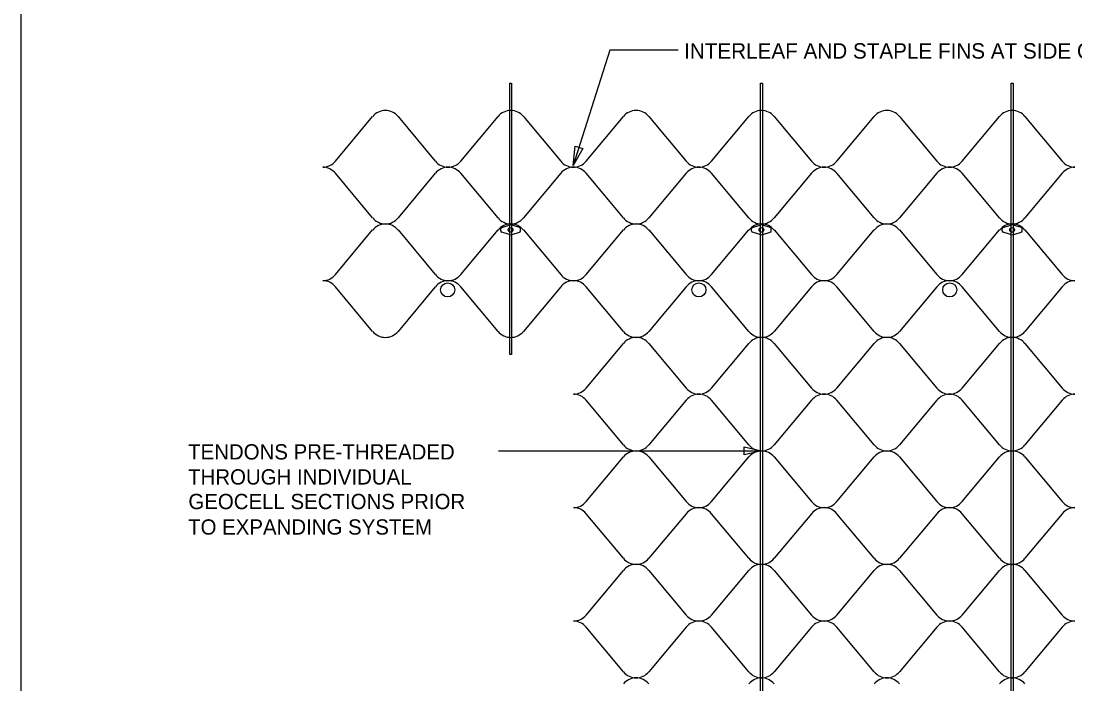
# Model space of a CAD drawing. Extents: x 638850 to 644908, y 297188 to 298900.
# Drawn here: x 642479 to 642672.2, y 297725.7 to 297847.1 of the extents above; entities that cross this region are included whole.
import ezdxf

# ---------------------------------------------------------------- set-up
doc = ezdxf.new("R2010")
doc.units = 0
for name, color, linetype in [('1', 7, 'Continuous'), ('3', 7, 'Continuous'), ('4', 7, 'Continuous'), ('5', 7, 'Continuous'), ('6', 7, 'Continuous'), ('7', 7, 'Continuous')]:
    doc.layers.add(name, color=color, linetype=linetype)

msp = doc.modelspace()

# ---------------------------------------------------------------- linework, layer by layer
at = {"layer": '1'}
msp.add_line((642478.97, 297290.55), (642478.97, 297857.84), dxfattribs=at)
at = {"layer": '4'}
for points in [[(642568.57, 297786.01), (642568.57, 297835.75), (642568.89, 297835.75), (642568.89, 297786.01)], [(642614.54, 297619.36), (642614.54, 297835.75), (642614.86, 297835.75), (642614.86, 297619.36)], [(642660.5, 297619.36), (642660.5, 297835.75), (642660.83, 297835.75), (642660.83, 297619.36)]]:
    msp.add_lwpolyline(points, close=True, dxfattribs=at)
at = {"layer": '5'}
for p, q in [((642536.58, 297821.47), (642543.42, 297829.64)), ((642548.07, 297829.64), (642554.91, 297821.47)), ((642559.56, 297821.47), (642566.4, 297829.64)), ((642571.05, 297829.64), (642577.89, 297821.47)), ((642582.55, 297821.47), (642589.39, 297829.64)), ((642594.04, 297829.64), (642600.88, 297821.47)), ((642605.53, 297821.47), (642612.37, 297829.64)), ((642617.03, 297829.64), (642623.86, 297821.47)), ((642628.52, 297821.47), (642635.36, 297829.64)), ((642640.01, 297829.64), (642646.85, 297821.47)), ((642651.5, 297821.47), (642658.34, 297829.64)), ((642662.99, 297829.64), (642669.83, 297821.47)), ((642543.42, 297811.07), (642536.58, 297819.24)), ((642554.91, 297819.24), (642548.07, 297811.07)), ((642566.4, 297811.07), (642559.56, 297819.24)), ((642577.89, 297819.24), (642571.05, 297811.07)), ((642589.39, 297811.07), (642582.55, 297819.24)), ((642600.88, 297819.24), (642594.04, 297811.07)), ((642612.37, 297811.07), (642605.53, 297819.24)), ((642623.86, 297819.24), (642617.03, 297811.07)), ((642635.36, 297811.07), (642628.52, 297819.24)), ((642646.85, 297819.24), (642640.01, 297811.07)), ((642658.34, 297811.07), (642651.5, 297819.24)), ((642669.83, 297819.24), (642662.99, 297811.07)), ((642536.58, 297800.67), (642543.42, 297808.85)), ((642548.07, 297808.85), (642554.91, 297800.67)), ((642559.56, 297800.67), (642566.4, 297808.85)), ((642571.05, 297808.85), (642577.89, 297800.67)), ((642582.55, 297800.67), (642589.39, 297808.85)), ((642594.04, 297808.85), (642600.88, 297800.67)), ((642605.53, 297800.67), (642612.37, 297808.85)), ((642617.03, 297808.85), (642623.86, 297800.67)), ((642628.52, 297800.67), (642635.36, 297808.85)), ((642640.01, 297808.85), (642646.85, 297800.67)), ((642651.5, 297800.67), (642658.34, 297808.85)), ((642662.99, 297808.85), (642669.83, 297800.67)), ((642543.42, 297790.27), (642536.58, 297798.45)), ((642554.91, 297798.45), (642548.07, 297790.27)), ((642566.4, 297790.27), (642559.56, 297798.45)), ((642577.89, 297798.45), (642571.05, 297790.27)), ((642589.39, 297790.27), (642582.55, 297798.45)), ((642600.88, 297798.45), (642594.04, 297790.27)), ((642612.37, 297790.27), (642605.53, 297798.45)), ((642623.86, 297798.45), (642617.03, 297790.27)), ((642635.36, 297790.27), (642628.52, 297798.45)), ((642646.85, 297798.45), (642640.01, 297790.27)), ((642658.34, 297790.27), (642651.5, 297798.45)), ((642669.83, 297798.45), (642662.99, 297790.27)), ((642582.55, 297779.88), (642589.39, 297788.05)), ((642594.04, 297788.05), (642600.88, 297779.88)), ((642605.53, 297779.88), (642612.37, 297788.05)), ((642617.03, 297788.05), (642623.86, 297779.88)), ((642628.52, 297779.88), (642635.36, 297788.05)), ((642640.01, 297788.05), (642646.85, 297779.88)), ((642651.5, 297779.88), (642658.34, 297788.05)), ((642662.99, 297788.05), (642669.83, 297779.88)), ((642589.39, 297769.48), (642582.55, 297777.65)), ((642600.88, 297777.65), (642594.04, 297769.48)), ((642612.37, 297769.48), (642605.53, 297777.65)), ((642623.86, 297777.65), (642617.03, 297769.48)), ((642635.36, 297769.48), (642628.52, 297777.65)), ((642646.85, 297777.65), (642640.01, 297769.48)), ((642658.34, 297769.48), (642651.5, 297777.65)), ((642669.83, 297777.65), (642662.99, 297769.48)), ((642582.55, 297759.08), (642589.39, 297767.25)), ((642594.04, 297767.25), (642600.88, 297759.08)), ((642605.53, 297759.08), (642612.37, 297767.25)), ((642617.03, 297767.25), (642623.86, 297759.08)), ((642628.52, 297759.08), (642635.36, 297767.25)), ((642640.01, 297767.25), (642646.85, 297759.08)), ((642651.5, 297759.08), (642658.34, 297767.25)), ((642662.99, 297767.25), (642669.83, 297759.08)), ((642589.39, 297748.68), (642582.55, 297756.86)), ((642600.88, 297756.86), (642594.04, 297748.68)), ((642612.37, 297748.68), (642605.53, 297756.86)), ((642623.86, 297756.86), (642617.03, 297748.68)), ((642635.36, 297748.68), (642628.52, 297756.86)), ((642646.85, 297756.86), (642640.01, 297748.68)), ((642658.34, 297748.68), (642651.5, 297756.86)), ((642669.83, 297756.86), (642662.99, 297748.68)), ((642582.55, 297738.29), (642589.39, 297746.46)), ((642594.04, 297746.46), (642600.88, 297738.29)), ((642605.53, 297738.29), (642612.37, 297746.46)), ((642617.03, 297746.46), (642623.86, 297738.29)), ((642628.52, 297738.29), (642635.36, 297746.46)), ((642640.01, 297746.46), (642646.85, 297738.29)), ((642651.5, 297738.29), (642658.34, 297746.46)), ((642662.99, 297746.46), (642669.83, 297738.29)), ((642589.39, 297727.89), (642582.55, 297736.06)), ((642600.88, 297736.06), (642594.04, 297727.89)), ((642612.37, 297727.89), (642605.53, 297736.06)), ((642623.86, 297736.06), (642617.03, 297727.89)), ((642635.36, 297727.89), (642628.52, 297736.06)), ((642646.85, 297736.06), (642640.01, 297727.89)), ((642658.34, 297727.89), (642651.5, 297736.06)), ((642669.83, 297736.06), (642662.99, 297727.89))]:
    msp.add_line(p, q, dxfattribs=at)
for centre, start, end in [((642545.75, 297827.76), 90, 141.0518), ((642545.75, 297827.76), 38.9482, 90), ((642568.73, 297827.76), 90, 141.0518), ((642568.73, 297827.76), 38.9482, 90), ((642591.71, 297827.76), 90, 141.0518), ((642591.71, 297827.76), 38.9482, 90), ((642614.7, 297827.76), 90, 141.0518), ((642614.7, 297827.76), 38.9482, 90), ((642637.68, 297827.76), 90, 141.0518), ((642637.68, 297827.76), 38.9482, 90), ((642660.67, 297827.76), 90, 141.0518), ((642660.67, 297827.76), 38.9482, 90), ((642534.26, 297823.35), 270, 321.0518), ((642557.24, 297823.35), 218.9482, 270), ((642557.23, 297823.35), 270, 321.0518), ((642580.22, 297823.35), 218.9482, 270), ((642580.22, 297823.35), 270, 321.0518), ((642603.21, 297823.35), 218.9482, 270), ((642603.21, 297823.35), 270, 321.0518), ((642626.19, 297823.35), 218.9482, 270), ((642626.19, 297823.35), 270, 321.0518), ((642649.17, 297823.35), 218.9482, 270), ((642649.17, 297823.35), 270, 321.0518), ((642672.16, 297823.35), 218.9482, 270), ((642534.26, 297817.36), 38.9482, 90), ((642557.24, 297817.36), 90, 141.0518), ((642557.23, 297817.36), 38.9482, 90), ((642580.22, 297817.36), 90, 141.0518), ((642580.22, 297817.36), 38.9482, 90), ((642603.21, 297817.36), 90, 141.0518), ((642603.21, 297817.36), 38.9482, 90), ((642626.19, 297817.36), 90, 141.0518), ((642626.19, 297817.36), 38.9482, 90), ((642649.17, 297817.36), 90, 141.0518), ((642649.17, 297817.36), 38.9482, 90), ((642672.16, 297817.36), 90, 141.0518), ((642545.75, 297812.95), 218.9482, 270), ((642545.75, 297806.96), 90, 141.0518), ((642545.75, 297812.95), 270, 321.0518), ((642545.75, 297806.96), 38.9482, 90), ((642568.73, 297812.95), 218.9482, 270), ((642568.73, 297806.96), 90, 141.0518), ((642568.73, 297812.95), 270, 321.0518), ((642568.73, 297806.96), 38.9482, 90), ((642591.71, 297812.95), 218.9482, 270), ((642591.71, 297806.96), 90, 141.0518), ((642591.71, 297812.95), 270, 321.0518), ((642591.71, 297806.96), 38.9482, 90), ((642614.7, 297812.95), 218.9482, 270), ((642614.7, 297806.96), 90, 141.0518), ((642614.7, 297812.95), 270, 321.0518), ((642614.7, 297806.96), 38.9482, 90), ((642637.68, 297812.95), 218.9482, 270), ((642637.68, 297806.96), 90, 141.0518), ((642637.68, 297812.95), 270, 321.0518), ((642637.68, 297806.96), 38.9482, 90), ((642660.67, 297812.95), 218.9482, 270), ((642660.67, 297806.96), 90, 141.0518), ((642660.67, 297812.95), 270, 321.0518), ((642660.67, 297806.96), 38.9482, 90), ((642534.26, 297802.55), 270, 321.0518), ((642557.24, 297802.55), 218.9482, 270), ((642557.23, 297802.55), 270, 321.0518), ((642580.22, 297802.55), 218.9482, 270), ((642580.22, 297802.55), 270, 321.0518), ((642603.21, 297802.55), 218.9482, 270), ((642603.21, 297802.55), 270, 321.0518), ((642626.19, 297802.55), 218.9482, 270), ((642626.19, 297802.55), 270, 321.0518), ((642649.17, 297802.55), 218.9482, 270), ((642649.17, 297802.55), 270, 321.0518), ((642672.16, 297802.55), 218.9482, 270), ((642534.26, 297796.57), 38.9482, 90), ((642557.24, 297796.57), 90, 141.0518), ((642557.23, 297796.57), 38.9482, 90), ((642580.22, 297796.57), 90, 141.0518), ((642580.22, 297796.57), 38.9482, 90), ((642603.21, 297796.57), 90, 141.0518), ((642603.21, 297796.57), 38.9482, 90), ((642626.19, 297796.57), 90, 141.0518), ((642626.19, 297796.57), 38.9482, 90), ((642649.17, 297796.57), 90, 141.0518), ((642649.17, 297796.57), 38.9482, 90), ((642672.16, 297796.57), 90, 141.0518), ((642545.75, 297792.15), 218.9482, 270), ((642545.75, 297792.15), 270, 321.0518), ((642568.73, 297792.15), 218.9482, 270), ((642568.73, 297792.15), 270, 321.0518), ((642591.71, 297792.15), 218.9482, 270), ((642591.71, 297792.15), 270, 321.0518), ((642614.7, 297792.15), 218.9482, 270), ((642614.7, 297792.15), 270, 321.0518), ((642637.68, 297792.15), 218.9482, 270), ((642637.68, 297792.15), 270, 321.0518), ((642660.67, 297792.15), 218.9482, 270), ((642660.67, 297792.15), 270, 321.0518), ((642591.71, 297786.17), 90, 141.0518), ((642591.71, 297786.17), 38.9482, 90), ((642614.7, 297786.17), 90, 141.0518), ((642614.7, 297786.17), 38.9482, 90), ((642637.68, 297786.17), 90, 141.0518), ((642637.68, 297786.17), 38.9482, 90), ((642660.67, 297786.17), 90, 141.0518), ((642660.67, 297786.17), 38.9482, 90), ((642580.22, 297781.76), 270, 321.0518), ((642580.22, 297775.77), 38.9482, 90), ((642603.21, 297781.76), 218.9482, 270), ((642603.21, 297775.77), 90, 141.0518), ((642603.21, 297781.76), 270, 321.0518), ((642603.21, 297775.77), 38.9482, 90), ((642626.19, 297781.76), 218.9482, 270), ((642626.19, 297775.77), 90, 141.0518), ((642626.19, 297781.76), 270, 321.0518), ((642626.19, 297775.77), 38.9482, 90), ((642649.17, 297781.76), 218.9482, 270), ((642649.17, 297775.77), 90, 141.0518), ((642649.17, 297781.76), 270, 321.0518), ((642649.17, 297775.77), 38.9482, 90), ((642672.16, 297781.76), 218.9482, 270), ((642672.16, 297775.77), 90, 141.0518), ((642591.71, 297771.36), 218.9482, 270), ((642591.71, 297771.36), 270, 321.0518), ((642614.7, 297771.36), 218.9482, 270), ((642614.7, 297771.36), 270, 321.0518), ((642637.68, 297771.36), 218.9482, 270), ((642637.68, 297771.36), 270, 321.0518), ((642660.67, 297771.36), 218.9482, 270), ((642660.67, 297771.36), 270, 321.0518), ((642591.71, 297765.37), 90, 141.0518), ((642591.71, 297765.37), 38.9482, 90), ((642614.7, 297765.37), 90, 141.0518), ((642614.7, 297765.37), 38.9482, 90), ((642637.68, 297765.37), 90, 141.0518), ((642637.68, 297765.37), 38.9482, 90), ((642660.67, 297765.37), 90, 141.0518), ((642660.67, 297765.37), 38.9482, 90), ((642580.22, 297760.96), 270, 321.0518), ((642580.22, 297754.98), 38.9482, 90), ((642603.21, 297760.96), 218.9482, 270), ((642603.21, 297754.98), 90, 141.0518), ((642603.21, 297760.96), 270, 321.0518), ((642603.21, 297754.98), 38.9482, 90), ((642626.19, 297760.96), 218.9482, 270), ((642626.19, 297754.98), 90, 141.0518), ((642626.19, 297760.96), 270, 321.0518), ((642626.19, 297754.98), 38.9482, 90), ((642649.17, 297760.96), 218.9482, 270), ((642649.17, 297754.98), 90, 141.0518), ((642649.17, 297760.96), 270, 321.0518), ((642649.17, 297754.98), 38.9482, 90), ((642672.16, 297760.96), 218.9482, 270), ((642672.16, 297754.98), 90, 141.0518), ((642591.71, 297750.56), 218.9482, 270), ((642591.71, 297750.56), 270, 321.0518), ((642614.7, 297750.56), 218.9482, 270), ((642614.7, 297750.56), 270, 321.0518), ((642637.68, 297750.56), 218.9482, 270), ((642637.68, 297750.56), 270, 321.0518), ((642660.67, 297750.56), 218.9482, 270), ((642660.67, 297750.56), 270, 321.0518), ((642591.71, 297744.58), 90, 141.0518), ((642591.71, 297744.58), 38.9482, 90), ((642614.7, 297744.58), 90, 141.0518), ((642614.7, 297744.58), 38.9482, 90), ((642637.68, 297744.58), 90, 141.0518), ((642637.68, 297744.58), 38.9482, 90), ((642660.67, 297744.58), 90, 141.0518), ((642660.67, 297744.58), 38.9482, 90), ((642580.22, 297740.17), 270, 321.0518), ((642603.21, 297740.17), 218.9482, 270), ((642603.21, 297740.17), 270, 321.0518), ((642626.19, 297740.17), 218.9482, 270), ((642626.19, 297740.17), 270, 321.0518), ((642649.17, 297740.17), 218.9482, 270), ((642649.17, 297740.17), 270, 321.0518), ((642672.16, 297740.17), 218.9482, 270), ((642580.22, 297734.18), 38.9482, 90), ((642603.21, 297734.18), 90, 141.0518), ((642603.21, 297734.18), 38.9482, 90), ((642626.19, 297734.18), 90, 141.0518), ((642626.19, 297734.18), 38.9482, 90), ((642649.17, 297734.18), 90, 141.0518), ((642649.17, 297734.18), 38.9482, 90), ((642672.16, 297734.18), 90, 141.0518), ((642591.71, 297729.77), 218.9482, 270), ((642591.71, 297723.78), 90, 141.0518), ((642591.71, 297729.77), 270, 321.0518), ((642591.71, 297723.78), 38.9482, 90), ((642614.7, 297729.77), 218.9482, 270), ((642614.7, 297723.78), 90, 141.0518), ((642614.7, 297729.77), 270, 321.0518), ((642614.7, 297723.78), 38.9482, 90), ((642637.68, 297729.77), 218.9482, 270), ((642637.68, 297723.78), 90, 141.0518), ((642637.68, 297729.77), 270, 321.0518), ((642637.68, 297723.78), 38.9482, 90), ((642660.67, 297729.77), 218.9482, 270), ((642660.67, 297723.78), 90, 141.0518), ((642660.67, 297729.77), 270, 321.0518), ((642660.67, 297723.78), 38.9482, 90)]:
    msp.add_arc(centre, 2.99, start, end, dxfattribs=at)
at = {"layer": '6'}
for p, q in [((642586.88, 297841.82), (642580.19, 297820.68)), ((642599.43, 297841.82), (642586.88, 297841.82)), ((642566.51, 297768.37), (642614.7, 297768.37))]:
    msp.add_line(p, q, dxfattribs=at)
for points in [[(642581.92, 297823.77), (642580.19, 297820.68), (642580.57, 297824.2)], [(642611.52, 297769.08), (642614.7, 297768.37), (642611.52, 297767.66)]]:
    msp.add_lwpolyline(points, close=True, dxfattribs=at)
at = {"layer": '7'}
for p, q in [((642567.08, 297809.31), (642568.43, 297809.74)), ((642570.34, 297809.31), (642568.99, 297809.74)), ((642613.05, 297809.31), (642614.4, 297809.74)), ((642616.31, 297809.31), (642614.96, 297809.74)), ((642659.02, 297809.31), (642660.37, 297809.74)), ((642662.28, 297809.31), (642660.93, 297809.74)), ((642566.89, 297808.7), (642566.89, 297809.05)), ((642568.43, 297808.01), (642567.08, 297808.44)), ((642568.99, 297808.01), (642570.34, 297808.44)), ((642570.53, 297808.7), (642570.53, 297809.05)), ((642612.85, 297808.7), (642612.85, 297809.05)), ((642614.4, 297808.01), (642613.05, 297808.44)), ((642614.96, 297808.01), (642616.31, 297808.44)), ((642616.5, 297808.7), (642616.5, 297809.05)), ((642658.82, 297808.7), (642658.82, 297809.05)), ((642660.37, 297808.01), (642659.02, 297808.44)), ((642660.93, 297808.01), (642662.28, 297808.44)), ((642662.47, 297808.7), (642662.47, 297809.05))]:
    msp.add_line(p, q, dxfattribs=at)
for centre, radius in [((642568.71, 297808.87), 0.433), ((642614.68, 297808.87), 0.433), ((642660.65, 297808.87), 0.433), ((642557.17, 297797.87), 1.29), ((642603.23, 297797.87), 1.29), ((642649.21, 297797.87), 1.29)]:
    msp.add_circle(centre, radius, dxfattribs=at)
for centre, radius, start, end in [((642568.71, 297808.87), 0.912, 72.2974, 107.7022), ((642614.68, 297808.87), 0.912, 72.2974, 107.7022), ((642660.65, 297808.87), 0.912, 72.2974, 107.7022), ((642567.17, 297809.05), 0.28, 107.7019, 180), ((642567.17, 297808.7), 0.28, 180, 252.2979), ((642568.71, 297808.87), 0.912, 252.2975, 287.7021), ((642570.25, 297809.05), 0.28, 359.9999, 72.298), ((642570.25, 297808.7), 0.28, 287.702, 360), ((642613.13, 297809.05), 0.28, 107.7019, 180), ((642613.13, 297808.7), 0.28, 180, 252.2979), ((642614.68, 297808.87), 0.912, 252.2975, 287.7021), ((642616.22, 297809.05), 0.28, 359.9999, 72.298), ((642616.22, 297808.7), 0.28, 287.702, 360), ((642659.1, 297809.05), 0.28, 107.7019, 180), ((642659.1, 297808.7), 0.28, 180, 252.2979), ((642660.65, 297808.87), 0.912, 252.2975, 287.7021), ((642662.19, 297809.05), 0.28, 359.9999, 72.298), ((642662.19, 297808.7), 0.28, 287.702, 360)]:
    msp.add_arc(centre, radius, start, end, dxfattribs=at)

# ---------------------------------------------------------------- texts
at = {"layer": '3'}
for s, height, p in [('INTERLEAF AND STAPLE FINS AT SIDE CONNECTIONS', 2.8341, (642600.51, 297840.25)), ('TENDONS PRE-THREADED', 2.799, (642509.59, 297766.79)), ('THROUGH INDIVIDUAL', 2.799, (642509.59, 297762.2)), ('GEOCELL SECTIONS PRIOR', 2.799, (642509.64, 297757.69)), ('TO EXPANDING SYSTEM', 2.799, (642509.59, 297753.02))]:
    msp.add_text(s, height=height, dxfattribs=at).set_placement(p)

doc.saveas('drawing.dxf')
